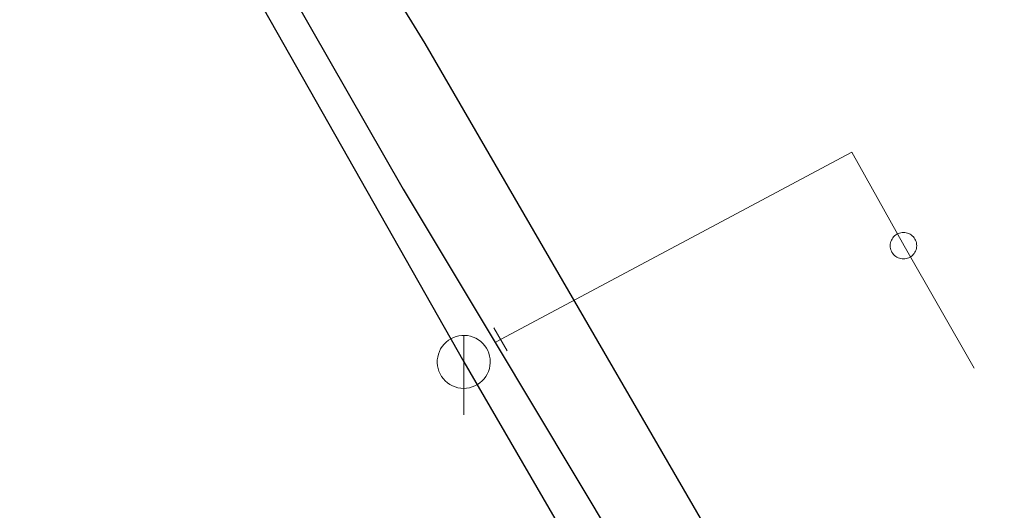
# Model space of a CAD drawing. Extents: x -807203 to -805207, y -993656 to -992505.
# Drawn here: x -806691.74 to -806655.04, y -993026.65 to -993008.12 of the extents above; entities that cross this region are included whole.
import ezdxf

# ---------------------------------------------------------------- set-up
doc = ezdxf.new("R2010")
doc.units = 0
doc.header["$LTSCALE"] = 0.4
for name, color, linetype, lineweight in [('13', 7, 'Continuous', 13), ('14', 7, 'Continuous', 25), ('17', 7, 'Continuous', 25), ('22', 7, 'Continuous', 13), ('23', 7, 'Continuous', 13), ('34', 7, 'Continuous', 13)]:
    doc.layers.add(name, color=color, linetype=linetype, lineweight=lineweight)

msp = doc.modelspace()

# ---------------------------------------------------------------- linework, layer by layer
at = {"layer": '13'}
msp.add_lwpolyline([(-806673.581, -993020.193), (-806660.322, -993013.131), (-806658.339, -993016.664), (-806655.697, -993021.272)], dxfattribs=at)
at = {"layer": '14'}
for p, q in [((-806699.85, -992977.12), (-806674.969, -993021.039)), ((-806674.969, -993021.039), (-806665.21, -993037.78))]:
    msp.add_line(p, q, dxfattribs=at)
at = {"layer": '14', "lineweight": 13}
msp.add_line((-806673.778, -993020.307), (-806673.581, -993020.193), dxfattribs=at)
at = {"layer": '14'}
msp.add_lwpolyline([(-806661.839, -993034.149), (-806676.42, -993009.03), (-806687.16, -992991.6), (-806684.379, -992974.399), (-806682.55, -992964.73), (-806665.699, -992948.5), (-806650.699, -992933.289), (-806630.39, -992913.17), (-806613.82, -992896.559), (-806592.899, -992877.32), (-806567.719, -992852.94), (-806551.12, -992836.629), (-806563.8, -992821.69), (-806562.329, -992819.699), (-806552.96, -992810.51), (-806551.289, -992809.149), (-806548.55, -992808.109), (-806545.73, -992809.739), (-806532.96, -992817.94), (-806527.999, -992817.239)], dxfattribs=at)
at = {"layer": '17'}
msp.add_lwpolyline([(-806698.329, -992977.761), (-806677.26, -993014.52), (-806673.778, -993020.307), (-806667.724, -993030.403), (-806667.65, -993030.526)], dxfattribs=at)
at = {"layer": '22'}
msp.add_line((-806674.969, -993023.039), (-806674.968, -993020.039), dxfattribs=at)
msp.add_lwpolyline([(-806673.969, -993021.039), (-806673.974, -993020.93), (-806673.992, -993020.822), (-806674.022, -993020.716), (-806674.062, -993020.615), (-806674.114, -993020.518), (-806674.176, -993020.428), (-806674.248, -993020.345), (-806674.328, -993020.271), (-806674.416, -993020.205), (-806674.51, -993020.15), (-806674.61, -993020.105), (-806674.715, -993020.072), (-806674.822, -993020.05), (-806674.931, -993020.04), (-806675.041, -993020.042), (-806675.149, -993020.056), (-806675.256, -993020.081), (-806675.359, -993020.118), (-806675.457, -993020.167), (-806675.549, -993020.225), (-806675.635, -993020.294), (-806675.712, -993020.371), (-806675.781, -993020.457), (-806675.84, -993020.549), (-806675.888, -993020.647), (-806675.925, -993020.75), (-806675.951, -993020.857), (-806675.965, -993020.965), (-806675.968, -993021.075), (-806675.958, -993021.184), (-806675.937, -993021.291), (-806675.903, -993021.395), (-806675.859, -993021.495), (-806675.804, -993021.59), (-806675.738, -993021.678), (-806675.664, -993021.758), (-806675.581, -993021.83), (-806675.491, -993021.892), (-806675.395, -993021.944), (-806675.293, -993021.985), (-806675.188, -993022.015), (-806675.08, -993022.033), (-806674.97, -993022.039), (-806674.861, -993022.033), (-806674.753, -993022.015), (-806674.648, -993021.986), (-806674.546, -993021.945), (-806674.449, -993021.893), (-806674.359, -993021.831), (-806674.276, -993021.76), (-806674.201, -993021.68), (-806674.136, -993021.592), (-806674.08, -993021.498), (-806674.036, -993021.398), (-806674.002, -993021.294), (-806673.98, -993021.186), (-806673.97, -993021.077)], close=True, dxfattribs=at)
at = {"layer": '23'}
for points in [[(-806658.036, -993016.283), (-806658.074, -993016.25), (-806658.118, -993016.221), (-806658.167, -993016.198), (-806658.215, -993016.179), (-806658.266, -993016.166), (-806658.317, -993016.156), (-806658.369, -993016.154), (-806658.422, -993016.158), (-806658.473, -993016.166), (-806658.524, -993016.179), (-806658.572, -993016.198), (-806658.619, -993016.221), (-806658.663, -993016.249), (-806658.704, -993016.283), (-806658.742, -993016.32), (-806658.774, -993016.36), (-806658.801, -993016.404), (-806658.825, -993016.45), (-806658.845, -993016.499), (-806658.859, -993016.551), (-806658.867, -993016.602), (-806658.87, -993016.653), (-806658.867, -993016.706), (-806658.86, -993016.757), (-806658.845, -993016.809), (-806658.826, -993016.857), (-806658.803, -993016.903), (-806658.774, -993016.947), (-806658.742, -993016.988), (-806658.705, -993017.026), (-806658.664, -993017.058), (-806658.62, -993017.087), (-806658.574, -993017.111), (-806658.524, -993017.129), (-806658.475, -993017.143), (-806658.423, -993017.151), (-806658.37, -993017.155), (-806658.318, -993017.152), (-806658.266, -993017.143)], [(-806658.867, -993016.602), (-806658.87, -993016.653), (-806658.867, -993016.706), (-806658.86, -993016.757), (-806658.845, -993016.809), (-806658.826, -993016.857), (-806658.803, -993016.903), (-806658.774, -993016.947), (-806658.742, -993016.988), (-806658.705, -993017.026), (-806658.664, -993017.058), (-806658.62, -993017.087), (-806658.574, -993017.111), (-806658.524, -993017.129), (-806658.475, -993017.143), (-806658.423, -993017.151), (-806658.37, -993017.155), (-806658.318, -993017.152), (-806658.266, -993017.143), (-806658.216, -993017.129), (-806658.167, -993017.111), (-806658.12, -993017.088), (-806658.076, -993017.06), (-806658.035, -993017.026), (-806657.999, -993016.989), (-806657.966, -993016.949), (-806657.938, -993016.905), (-806657.914, -993016.858), (-806657.895, -993016.809), (-806657.882, -993016.759), (-806657.873, -993016.707), (-806657.87, -993016.655), (-806657.872, -993016.603), (-806657.881, -993016.55), (-806657.894, -993016.5), (-806657.913, -993016.452), (-806657.936, -993016.406), (-806657.966, -993016.36), (-806657.997, -993016.321), (-806658.036, -993016.283)], [(-806658.12, -993017.088), (-806658.076, -993017.06), (-806658.035, -993017.026), (-806657.999, -993016.989), (-806657.966, -993016.949), (-806657.938, -993016.905), (-806657.914, -993016.858), (-806657.895, -993016.809), (-806657.882, -993016.759), (-806657.873, -993016.707), (-806657.87, -993016.655), (-806657.872, -993016.603), (-806657.881, -993016.55), (-806657.894, -993016.5), (-806657.913, -993016.452), (-806657.936, -993016.406), (-806657.966, -993016.36), (-806657.997, -993016.321), (-806658.036, -993016.283), (-806658.074, -993016.25), (-806658.118, -993016.221), (-806658.167, -993016.198), (-806658.215, -993016.179), (-806658.266, -993016.166), (-806658.317, -993016.156), (-806658.369, -993016.154), (-806658.422, -993016.158), (-806658.473, -993016.166), (-806658.524, -993016.179), (-806658.572, -993016.198), (-806658.619, -993016.221), (-806658.663, -993016.249), (-806658.704, -993016.283), (-806658.742, -993016.32), (-806658.774, -993016.36), (-806658.801, -993016.404), (-806658.825, -993016.45), (-806658.845, -993016.499), (-806658.859, -993016.551), (-806658.867, -993016.602)], [(-806658.266, -993017.143), (-806658.216, -993017.129), (-806658.167, -993017.111), (-806658.12, -993017.088)]]:
    msp.add_lwpolyline(points, dxfattribs=at)
at = {"layer": '34'}
msp.add_line((-806673.831, -993019.76), (-806673.331, -993020.626), dxfattribs=at)

doc.saveas('drawing.dxf')
